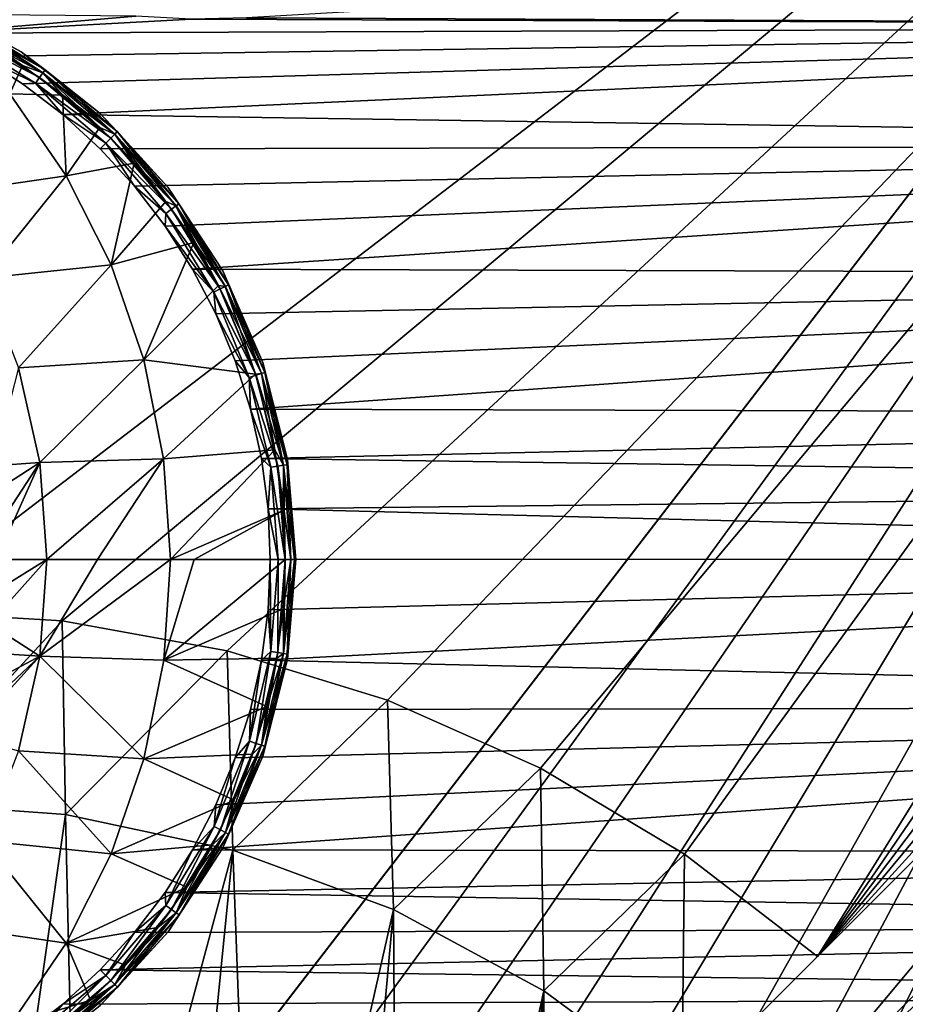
# Model space of a CAD drawing. Header units: metres. Extents: x -206 to 75, y -104 to 104.
# Tile 445 of 656: x -92.42 to -85.49, y 45.5 to 53.21. Entities that reach past the tile are written whole.
import ezdxf

# ---------------------------------------------------------------- set-up
doc = ezdxf.new("R2010")
doc.units = ezdxf.units.M
doc.layers.add('solid_01_1-CONSUMER_THERM_B_125288', color=7, linetype='CONTINUOUS')

msp = doc.modelspace()

# ---------------------------------------------------------------- linework, layer by layer
at = {"layer": 'solid_01_1-CONSUMER_THERM_B_125288'}
for points in [[(-93.358711, -67.339516), (-65.514557, 74.985474), (-65.493088, -75.014526)], [(-93.358711, -67.339516), (-93.257065, -66.795311), (-65.514557, 74.985474)], [(-93.276108, 66.204689), (-65.514557, 74.985474), (-93.257141, -66.241692)], [(-93.257065, -66.795311), (-93.257141, -66.241692), (-65.514557, 74.985474)], [(-76.404617, 63.580017, 75.400002), (-185.604614, 63.572178, 75.400002), (-92.716316, 42.429672, 75.400002)], [(-76.404617, 63.580017, 75.400002), (-92.716316, 42.429672, 75.400002), (-91.951859, 42.246143, 75.400002)], [(-76.404617, 63.580017, 75.400002), (-91.951859, 42.246143, 75.400002), (-91.225533, 41.945286, 75.400002)], [(-76.404617, 63.580017, 75.400002), (-91.225533, 41.945286, 75.400002), (-90.555206, 41.534512, 75.400002)], [(-76.404617, 63.580017, 75.400002), (-90.555206, 41.534512, 75.400002), (-89.95739, 41.02393, 75.400002)], [(-76.404617, 63.580017, 75.400002), (-89.95739, 41.02393, 75.400002), (-89.446808, 40.426117, 75.400002)], [(-76.404617, 63.580017, 75.400002), (-89.446808, 40.426117, 75.400002), (-89.036034, 39.755791, 75.400002)], [(-76.404617, 63.580017, 75.400002), (-89.036034, 39.755791, 75.400002), (-88.735176, 39.029461, 75.400002)], [(-76.404617, 63.580017, 75.400002), (-88.735176, 39.029461, 75.400002), (-88.551651, 38.265007, 75.400002)], [(-76.404617, 63.580017, 75.400002), (-88.551651, 38.265007, 75.400002), (-76.395485, -63.61998, 75.400002)], [(-93.403542, 48.578796, 72.400002), (-93.404472, 61.578796, 72.400002), (-76.404472, 61.580017, 72.400002)], [(-92.091606, 48.50037, 72.400002), (-93.403542, 48.578796, 72.400002), (-76.404472, 61.580017, 72.400002)], [(-90.798988, 48.26619, 72.400002), (-92.091606, 48.50037, 72.400002), (-76.404472, 61.580017, 72.400002)], [(-89.543076, 47.879429, 72.400002), (-90.798988, 48.26619, 72.400002), (-76.404472, 61.580017, 72.400002)], [(-88.342255, 47.345646, 72.400002), (-89.543076, 47.879429, 72.400002), (-76.404472, 61.580017, 72.400002)], [(-87.214027, 46.672729, 72.400002), (-88.342255, 47.345646, 72.400002), (-76.404472, 61.580017, 72.400002)], [(-87.214027, 46.672729, 72.400002), (-76.404472, 61.580017, 72.400002), (-86.173599, 45.86972, 72.400002)], [(-76.404472, 61.580017, 72.400002), (-75.457878, 61.515781, 72.400002), (-86.173599, 45.86972, 72.400002)], [(-75.457878, 61.515781, 72.400002), (-74.529282, 61.324318, 72.400002), (-86.173599, 45.86972, 72.400002)], [(-74.529282, 61.324318, 72.400002), (-73.634369, 61.008808, 72.400002), (-86.173599, 45.86972, 72.400002)], [(-73.634369, 61.008808, 72.400002), (-72.791016, 60.575554, 72.400002), (-86.173599, 45.86972, 72.400002)], [(-72.791016, 60.575554, 72.400002), (-72.013435, 60.031918, 72.400002), (-86.173599, 45.86972, 72.400002)], [(-86.173599, 45.86972, 69.900002), (-86.173599, 45.86972, 72.400002), (-72.013435, 60.031918, 72.400002)], [(-81.207893, 50.83614, 65.8731), (-86.173599, 45.86972, 69.900002), (-72.013435, 60.031918, 72.400002)], [(-86.650093, 44.33242, 63.5205), (-71.696129, 59.288536, 69.400002), (-71.172241, 58.751762, 69.400002)], [(-86.650093, 44.33242, 63.5205), (-81.207893, 50.83614, 65.8731), (-71.696129, 59.288536, 69.400002)], [(-86.650093, 44.33242, 63.5205), (-71.172241, 58.751762, 69.400002), (-80.197815, 49.724892, 65.853195)], [(-77.005356, 53.158821, 13.5), (-77.822411, 53.975891, 13.5), (-90.648132, 53.223892, 13.5)], [(-92.413422, 52.958176, 17.098219), (-93.103424, 53.331455, 17.098219), (-92.859474, 53.205032, 17.160311)], [(-93.103424, 53.331455, 13.7), (-93.103424, 53.331455, 17.098219), (-92.413422, 52.958176, 17.098219)], [(-92.413422, 52.958176, 13.7), (-93.103424, 53.331455, 13.7), (-92.413422, 52.958176, 17.098219)], [(-92.859428, 53.205116, 13.638197), (-93.103424, 53.331455, 13.7), (-92.413422, 52.958176, 13.7)], [(-93.455452, 53.257145, 13.5), (-93.088684, 53.105305, 13.5), (-91.51371, 53.238941, 13.5)], [(-93.088684, 53.105305, 13.5), (-91.081581, 53.215794, 13.5), (-91.51371, 53.238941, 13.5)], [(-93.088684, 53.105305, 13.5), (-77.005356, 53.158821, 13.5), (-91.081581, 53.215794, 13.5)], [(-93.088684, 53.105305, 13.5), (-92.736549, 52.922073, 13.5), (-77.005356, 53.158821, 13.5)], [(-92.892448, 53.140285, 13.538123), (-92.872337, 53.179771, 13.582392), (-92.241875, 52.793545, 13.582392)], [(-92.242111, 52.793228, 17.216368), (-92.859474, 53.205032, 17.160311), (-92.87252, 53.17942, 17.216368)], [(-92.87252, 53.17942, 17.216368), (-92.732674, 53.054058, 17.260666), (-92.401886, 52.850506, 17.260666)], [(-92.242111, 52.793228, 17.216368), (-92.87252, 53.17942, 17.216368), (-92.401886, 52.850506, 17.260666)], [(-92.872337, 53.179771, 13.582392), (-92.859428, 53.205116, 13.638197), (-92.225159, 52.816559, 13.638197)], [(-92.241875, 52.793545, 13.582392), (-92.872337, 53.179771, 13.582392), (-92.225159, 52.816559, 13.638197)], [(-92.413422, 52.958176, 17.098219), (-92.859474, 53.205032, 17.160311), (-92.225212, 52.816486, 17.160311)], [(-92.242111, 52.793228, 17.216368), (-92.225212, 52.816486, 17.160311), (-92.859474, 53.205032, 17.160311)], [(-92.225159, 52.816559, 13.638197), (-92.859428, 53.205116, 13.638197), (-92.413422, 52.958176, 13.7)], [(-92.736549, 52.922073, 13.5), (-92.401718, 52.708843, 13.5), (-77.005356, 53.158821, 13.5)], [(-92.401718, 52.708843, 13.5), (-92.086746, 52.467243, 13.5), (-77.005356, 53.158821, 13.5)], [(-92.086746, 52.467243, 13.5), (-76.318909, 52.22942, 13.5), (-77.005356, 53.158821, 13.5)], [(-77.005356, 53.158821, 13.5), (-90.648132, 53.223892, 13.5), (-91.081581, 53.215794, 13.5)], [(-92.267914, 52.757694, 13.538123), (-92.917793, 53.090538, 13.50973), (-92.892448, 53.140285, 13.538123)], [(-92.917793, 53.090538, 13.50973), (-92.300728, 52.712521, 13.50973), (-92.736549, 52.922073, 13.5)], [(-92.267914, 52.757694, 13.538123), (-92.300728, 52.712521, 13.50973), (-92.917793, 53.090538, 13.50973)], [(-92.267914, 52.757694, 13.538123), (-92.892448, 53.140285, 13.538123), (-92.241875, 52.793545, 13.582392)], [(-92.500786, 52.630356, 17.424911), (-92.401886, 52.850506, 17.260666), (-92.732674, 53.054058, 17.260666)], [(-91.794266, 52.476414, 17.098219), (-92.413422, 52.958176, 17.098219), (-92.225212, 52.816486, 17.160311)], [(-92.413422, 52.958176, 13.7), (-92.413422, 52.958176, 17.098219), (-91.794266, 52.476414, 17.098219)], [(-91.794266, 52.476414, 13.7), (-92.413422, 52.958176, 13.7), (-91.794266, 52.476414, 17.098219)], [(-92.225159, 52.816559, 13.638197), (-92.413422, 52.958176, 13.7), (-91.794266, 52.476414, 13.7)], [(-92.300728, 52.712521, 13.50973), (-92.401718, 52.708843, 13.5), (-92.736549, 52.922073, 13.5)], [(-92.500786, 52.630356, 17.424911), (-92.089165, 52.620152, 17.260666), (-92.401886, 52.850506, 17.260666)], [(-92.242111, 52.793228, 17.216368), (-92.401886, 52.850506, 17.260666), (-92.089165, 52.620152, 17.260666)], [(-92.267914, 52.757694, 13.538123), (-92.241875, 52.793545, 13.582392), (-91.679588, 52.31345, 13.582392)], [(-91.679871, 52.313171, 17.216368), (-92.225212, 52.816486, 17.160311), (-92.242111, 52.793228, 17.216368)], [(-92.242111, 52.793228, 17.216368), (-92.089165, 52.620152, 17.260666), (-91.796677, 52.364586, 17.260666)], [(-91.679871, 52.313171, 17.216368), (-92.242111, 52.793228, 17.216368), (-91.796677, 52.364586, 17.260666)], [(-92.241875, 52.793545, 13.582392), (-92.225159, 52.816559, 13.638197), (-91.659485, 52.333565, 13.638197)], [(-91.679588, 52.31345, 13.582392), (-92.241875, 52.793545, 13.582392), (-91.659485, 52.333565, 13.638197)], [(-91.794266, 52.476414, 17.098219), (-92.225212, 52.816486, 17.160311), (-91.659546, 52.3335, 17.160311)], [(-91.679871, 52.313171, 17.216368), (-91.659546, 52.3335, 17.160311), (-92.225212, 52.816486, 17.160311)], [(-91.659485, 52.333565, 13.638197), (-92.225159, 52.816559, 13.638197), (-91.794266, 52.476414, 13.7)], [(-92.300728, 52.712521, 13.50973), (-92.086746, 52.467243, 13.5), (-92.401718, 52.708843, 13.5)], [(-91.710922, 52.282112, 13.538123), (-92.300728, 52.712521, 13.50973), (-92.267914, 52.757694, 13.538123)], [(-92.300728, 52.712521, 13.50973), (-91.750397, 52.242626, 13.50973), (-92.086746, 52.467243, 13.5)], [(-91.710922, 52.282112, 13.538123), (-91.750397, 52.242626, 13.50973), (-92.300728, 52.712521, 13.50973)], [(-91.710922, 52.282112, 13.538123), (-92.267914, 52.757694, 13.538123), (-91.679588, 52.31345, 13.582392)], [(-93.083023, 51.838585, 17.982162), (-92.060104, 51.988342, 17.563581), (-92.500786, 52.630356, 17.424911)], [(-92.500786, 52.630356, 17.424911), (-92.060104, 51.988342, 17.563581), (-92.089165, 52.620152, 17.260666)], [(-92.060104, 51.988342, 17.563581), (-91.796677, 52.364586, 17.260666), (-92.089165, 52.620152, 17.260666)], [(-92.086746, 52.467243, 13.5), (-91.794029, 52.199108, 13.5), (-76.318909, 52.22942, 13.5)], [(-91.750397, 52.242626, 13.50973), (-91.794029, 52.199108, 13.5), (-92.086746, 52.467243, 13.5)], [(-91.262856, 51.899315, 17.098219), (-91.794266, 52.476414, 17.098219), (-91.659546, 52.3335, 17.160311)], [(-91.794266, 52.476414, 13.7), (-91.794266, 52.476414, 17.098219), (-91.262856, 51.899315, 17.098219)], [(-91.262856, 51.899315, 13.7), (-91.794266, 52.476414, 13.7), (-91.262856, 51.899315, 17.098219)], [(-91.659485, 52.333565, 13.638197), (-91.794266, 52.476414, 13.7), (-91.262856, 51.899315, 13.7)], [(-92.060104, 51.988342, 17.563581), (-91.526459, 52.085587, 17.260666), (-91.796677, 52.364586, 17.260666)], [(-91.679871, 52.313171, 17.216368), (-91.796677, 52.364586, 17.260666), (-91.526459, 52.085587, 17.260666)], [(-91.710922, 52.282112, 13.538123), (-91.679588, 52.31345, 13.582392), (-91.199333, 51.751305, 13.582392)], [(-91.199654, 51.751072, 17.216368), (-91.659546, 52.3335, 17.160311), (-91.679871, 52.313171, 17.216368)], [(-91.679871, 52.313171, 17.216368), (-91.526459, 52.085587, 17.260666), (-91.280365, 51.785061, 17.260666)], [(-91.199654, 51.751072, 17.216368), (-91.679871, 52.313171, 17.216368), (-91.280365, 51.785061, 17.260666)], [(-91.679588, 52.31345, 13.582392), (-91.659485, 52.333565, 13.638197), (-91.176323, 51.768024, 13.638197)], [(-91.199333, 51.751305, 13.582392), (-91.679588, 52.31345, 13.582392), (-91.176323, 51.768024, 13.638197)], [(-91.262856, 51.899315, 17.098219), (-91.659546, 52.3335, 17.160311), (-91.176399, 51.767971, 17.160311)], [(-91.199654, 51.751072, 17.216368), (-91.176399, 51.767971, 17.160311), (-91.659546, 52.3335, 17.160311)], [(-91.176323, 51.768024, 13.638197), (-91.659485, 52.333565, 13.638197), (-91.262856, 51.899315, 13.7)], [(-91.750397, 52.242626, 13.50973), (-91.525795, 51.906479, 13.5), (-91.794029, 52.199108, 13.5)], [(-91.794029, 52.199108, 13.5), (-91.525795, 51.906479, 13.5), (-76.318909, 52.22942, 13.5)], [(-91.235176, 51.725254, 13.538123), (-91.750397, 52.242626, 13.50973), (-91.710922, 52.282112, 13.538123)], [(-91.750397, 52.242626, 13.50973), (-91.280342, 51.692429, 13.50973), (-91.525795, 51.906479, 13.5)], [(-91.235176, 51.725254, 13.538123), (-91.280342, 51.692429, 13.50973), (-91.750397, 52.242626, 13.50973)], [(-91.235176, 51.725254, 13.538123), (-91.710922, 52.282112, 13.538123), (-91.199333, 51.751305, 13.582392)], [(-91.525795, 51.906479, 13.5), (-91.284096, 51.591583, 13.5), (-76.318909, 52.22942, 13.5)], [(-91.284096, 51.591583, 13.5), (-91.070755, 51.256824, 13.5), (-76.318909, 52.22942, 13.5)], [(-91.070755, 51.256824, 13.5), (-75.77832, 51.208424, 13.5), (-76.318909, 52.22942, 13.5)], [(-92.060104, 51.988342, 17.563581), (-91.708244, 51.288666, 17.674295), (-91.526459, 52.085587, 17.260666)], [(-91.708244, 51.288666, 17.674295), (-91.280365, 51.785061, 17.260666), (-91.526459, 52.085587, 17.260666)], [(-93.083023, 51.838585, 17.982162), (-92.708313, 51.186443, 18.100071), (-92.060104, 51.988342, 17.563581)], [(-92.708313, 51.186443, 18.100071), (-91.708244, 51.288666, 17.674295), (-92.060104, 51.988342, 17.563581)], [(-91.280342, 51.692429, 13.50973), (-91.284096, 51.591583, 13.5), (-91.525795, 51.906479, 13.5)], [(-90.833672, 51.242622, 17.098219), (-91.262856, 51.899315, 17.098219), (-91.176399, 51.767971, 17.160311)], [(-91.262856, 51.899315, 13.7), (-91.262856, 51.899315, 17.098219), (-90.833672, 51.242622, 17.098219)], [(-90.833672, 51.242622, 13.7), (-91.262856, 51.899315, 13.7), (-90.833672, 51.242622, 17.098219)], [(-91.176323, 51.768024, 13.638197), (-91.262856, 51.899315, 13.7), (-90.833672, 51.242622, 13.7)], [(-91.708244, 51.288666, 17.674295), (-91.060173, 51.465206, 17.260666), (-91.280365, 51.785061, 17.260666)], [(-91.199654, 51.751072, 17.216368), (-91.280365, 51.785061, 17.260666), (-91.060173, 51.465206, 17.260666)], [(-90.813278, 51.12077, 17.216368), (-91.176399, 51.767971, 17.160311), (-91.199654, 51.751072, 17.216368)], [(-91.199333, 51.751305, 13.582392), (-91.176323, 51.768024, 13.638197), (-90.787582, 51.133865, 13.638197)], [(-90.833672, 51.242622, 17.098219), (-91.176399, 51.767971, 17.160311), (-90.787666, 51.133823, 17.160311)], [(-90.813278, 51.12077, 17.216368), (-90.787666, 51.133823, 17.160311), (-91.176399, 51.767971, 17.160311)], [(-90.787582, 51.133865, 13.638197), (-91.176323, 51.768024, 13.638197), (-90.833672, 51.242622, 13.7)], [(-91.280342, 51.692429, 13.50973), (-90.902153, 51.075474, 13.50973), (-91.284096, 51.591583, 13.5)], [(-90.852409, 51.100826, 13.538123), (-91.280342, 51.692429, 13.50973), (-91.235176, 51.725254, 13.538123)], [(-90.852409, 51.100826, 13.538123), (-90.902153, 51.075474, 13.50973), (-91.280342, 51.692429, 13.50973)], [(-91.235176, 51.725254, 13.538123), (-91.199333, 51.751305, 13.582392), (-90.812927, 51.120949, 13.582392)], [(-90.852409, 51.100826, 13.538123), (-91.235176, 51.725254, 13.538123), (-90.812927, 51.120949, 13.582392)], [(-91.199654, 51.751072, 17.216368), (-91.060173, 51.465206, 17.260666), (-90.867134, 51.127754, 17.260666)], [(-90.813278, 51.12077, 17.216368), (-91.199654, 51.751072, 17.216368), (-90.867134, 51.127754, 17.260666)], [(-90.812927, 51.120949, 13.582392), (-91.199333, 51.751305, 13.582392), (-90.787582, 51.133865, 13.638197)], [(-90.902153, 51.075474, 13.50973), (-91.070755, 51.256824, 13.5), (-91.284096, 51.591583, 13.5)], [(-91.708244, 51.288666, 17.674295), (-91.45195, 50.544743, 17.754929), (-91.060173, 51.465206, 17.260666)], [(-91.45195, 50.544743, 17.754929), (-90.867134, 51.127754, 17.260666), (-91.060173, 51.465206, 17.260666)], [(-92.708313, 51.186443, 18.100071), (-92.434036, 50.481518, 18.186367), (-91.708244, 51.288666, 17.674295)], [(-92.434036, 50.481518, 18.186367), (-91.45195, 50.544743, 17.754929), (-91.708244, 51.288666, 17.674295)], [(-91.070755, 51.256824, 13.5), (-90.887413, 50.904743, 13.5), (-75.77832, 51.208424, 13.5)], [(-90.902153, 51.075474, 13.50973), (-90.887413, 50.904743, 13.5), (-91.070755, 51.256824, 13.5)], [(-90.518433, 50.524242, 17.098219), (-90.833672, 51.242622, 17.098219), (-90.787666, 51.133823, 17.160311)], [(-90.833672, 51.242622, 13.7), (-90.833672, 51.242622, 17.098219), (-90.518433, 50.524242, 17.098219)], [(-90.518433, 50.524242, 13.7), (-90.833672, 51.242622, 13.7), (-90.518433, 50.524242, 17.098219)], [(-90.787582, 51.133865, 13.638197), (-90.833672, 51.242622, 13.7), (-90.518433, 50.524242, 13.7)], [(-90.887413, 50.904743, 13.5), (-90.735451, 50.538029, 13.5), (-75.77832, 51.208424, 13.5)], [(-90.735451, 50.538029, 13.5), (-90.616035, 50.15947, 13.5), (-75.77832, 51.208424, 13.5)], [(-90.616035, 50.15947, 13.5), (-75.395416, 50.118057, 13.5), (-75.77832, 51.208424, 13.5)], [(-91.45195, 50.544743, 17.754929), (-90.576027, 50.433907, 17.260666), (-90.867134, 51.127754, 17.260666)], [(-90.572029, 50.42421, 13.538123), (-90.902153, 51.075474, 13.50973), (-90.852409, 51.100826, 13.538123)], [(-90.902153, 51.075474, 13.50973), (-90.625122, 50.406948, 13.50973), (-90.887413, 50.904743, 13.5)], [(-90.572029, 50.42421, 13.538123), (-90.625122, 50.406948, 13.50973), (-90.902153, 51.075474, 13.50973)], [(-90.813278, 51.12077, 17.216368), (-90.867134, 51.127754, 17.260666), (-90.576027, 50.433907, 17.260666)], [(-90.852409, 51.100826, 13.538123), (-90.812927, 51.120949, 13.582392), (-90.529892, 50.437908, 13.582392)], [(-90.572029, 50.42421, 13.538123), (-90.852409, 51.100826, 13.538123), (-90.529892, 50.437908, 13.582392)], [(-90.530266, 50.437786, 17.216368), (-90.787666, 51.133823, 17.160311), (-90.813278, 51.12077, 17.216368)], [(-90.530266, 50.437786, 17.216368), (-90.813278, 51.12077, 17.216368), (-90.576027, 50.433907, 17.260666)], [(-90.812927, 51.120949, 13.582392), (-90.787582, 51.133865, 13.638197), (-90.502838, 50.446701, 13.638197)], [(-90.529892, 50.437908, 13.582392), (-90.812927, 51.120949, 13.582392), (-90.502838, 50.446701, 13.638197)], [(-90.518433, 50.524242, 17.098219), (-90.787666, 51.133823, 17.160311), (-90.50293, 50.446674, 17.160311)], [(-90.530266, 50.437786, 17.216368), (-90.50293, 50.446674, 17.160311), (-90.787666, 51.133823, 17.160311)], [(-90.502838, 50.446701, 13.638197), (-90.787582, 51.133865, 13.638197), (-90.518433, 50.524242, 13.7)], [(-90.625122, 50.406948, 13.50973), (-90.735451, 50.538029, 13.5), (-90.887413, 50.904743, 13.5)], [(-87.201317, 44.841858, 63.5205), (-86.173599, 45.86972, 69.900002), (-81.207893, 50.83614, 65.8731)], [(-86.650093, 44.33242, 63.5205), (-87.201317, 44.841858, 63.5205), (-81.207893, 50.83614, 65.8731)], [(-92.434036, 50.481518, 18.186367), (-92.266754, 49.740677, 18.238983), (-91.45195, 50.544743, 17.754929)], [(-92.266754, 49.740677, 18.238983), (-91.296135, 49.77084, 17.803934), (-91.45195, 50.544743, 17.754929)], [(-91.45195, 50.544743, 17.754929), (-91.296135, 49.77084, 17.803934), (-90.576027, 50.433907, 17.260666)], [(-90.625122, 50.406948, 13.50973), (-90.616035, 50.15947, 13.5), (-90.735451, 50.538029, 13.5)], [(-92.632759, 49.715462, 18.365808), (-92.266754, 49.740677, 18.238983), (-92.434036, 50.481518, 18.186367)], [(-90.325737, 49.763775, 17.098219), (-90.518433, 50.524242, 17.098219), (-90.50293, 50.446674, 17.160311)], [(-90.518433, 50.524242, 13.7), (-90.518433, 50.524242, 17.098219), (-90.325737, 49.763775, 17.098219)], [(-90.325737, 49.763775, 13.7), (-90.518433, 50.524242, 13.7), (-90.325737, 49.763775, 17.098219)], [(-90.502838, 50.446701, 13.638197), (-90.518433, 50.524242, 13.7), (-90.325737, 49.763775, 13.7)], [(-91.296135, 49.77084, 17.803934), (-90.423943, 49.840416, 17.260666), (-90.576027, 50.433907, 17.260666)], [(-90.400948, 49.712063, 13.538123), (-90.625122, 50.406948, 13.50973), (-90.572029, 50.42421, 13.538123)], [(-90.625122, 50.406948, 13.50973), (-90.456093, 49.70332, 13.50973), (-90.616035, 50.15947, 13.5)], [(-90.400948, 49.712063, 13.538123), (-90.456093, 49.70332, 13.50973), (-90.625122, 50.406948, 13.50973)], [(-90.530266, 50.437786, 17.216368), (-90.576027, 50.433907, 17.260666), (-90.423943, 49.840416, 17.260666)], [(-90.572029, 50.42421, 13.538123), (-90.529892, 50.437908, 13.582392), (-90.357185, 49.718998, 13.582392)], [(-90.400948, 49.712063, 13.538123), (-90.572029, 50.42421, 13.538123), (-90.357185, 49.718998, 13.582392)], [(-90.357574, 49.718937, 17.216368), (-90.50293, 50.446674, 17.160311), (-90.530266, 50.437786, 17.216368)], [(-90.357574, 49.718937, 17.216368), (-90.530266, 50.437786, 17.216368), (-90.423943, 49.840416, 17.260666)], [(-90.529892, 50.437908, 13.582392), (-90.502838, 50.446701, 13.638197), (-90.329094, 49.723454, 13.638197)], [(-90.357185, 49.718998, 13.582392), (-90.529892, 50.437908, 13.582392), (-90.329094, 49.723454, 13.638197)], [(-90.325737, 49.763775, 17.098219), (-90.50293, 50.446674, 17.160311), (-90.329185, 49.723438, 17.160311)], [(-90.357574, 49.718937, 17.216368), (-90.329185, 49.723438, 17.160311), (-90.50293, 50.446674, 17.160311)], [(-90.329094, 49.723454, 13.638197), (-90.502838, 50.446701, 13.638197), (-90.325737, 49.763775, 13.7)], [(-90.616035, 50.15947, 13.5), (-90.530067, 49.771935, 13.5), (-75.395416, 50.118057, 13.5)], [(-90.456093, 49.70332, 13.50973), (-90.530067, 49.771935, 13.5), (-90.616035, 50.15947, 13.5)], [(-90.530067, 49.771935, 13.5), (-75.265953, 49.554382, 13.5), (-75.395416, 50.118057, 13.5)], [(-91.296135, 49.77084, 17.803934), (-91.243782, 48.981789, 17.820374), (-90.423943, 49.840416, 17.260666)], [(-91.243782, 48.981789, 17.820374), (-90.360001, 49.365288, 17.260666), (-90.423943, 49.840416, 17.260666)], [(-90.357574, 49.718937, 17.216368), (-90.423943, 49.840416, 17.260666), (-90.360001, 49.365288, 17.260666)], [(-92.266754, 49.740677, 18.238983), (-92.210472, 48.981651, 18.256664), (-91.296135, 49.77084, 17.803934)], [(-92.210472, 48.981651, 18.256664), (-91.815407, 48.981709, 18.096916), (-91.296135, 49.77084, 17.803934)], [(-91.815407, 48.981709, 18.096916), (-91.243782, 48.981789, 17.820374), (-91.296135, 49.77084, 17.803934)], [(-90.530067, 49.771935, 13.5), (-90.478203, 49.378414, 13.5), (-75.265953, 49.554382, 13.5)], [(-90.456093, 49.70332, 13.50973), (-90.478203, 49.378414, 13.5), (-90.530067, 49.771935, 13.5)], [(-90.325737, 49.763775, 17.098219), (-90.329185, 49.723438, 17.160311), (-90.270721, 48.98193, 17.160311)], [(-90.329094, 49.723454, 13.638197), (-90.325737, 49.763775, 13.7), (-90.260834, 48.98193, 13.7)], [(-90.325737, 49.763775, 13.7), (-90.260834, 48.98193, 17.098219), (-90.260834, 48.98193, 13.7)], [(-90.325737, 49.763775, 17.098219), (-90.270721, 48.98193, 17.160311), (-90.260834, 48.98193, 17.098219)], [(-90.325737, 49.763775, 13.7), (-90.325737, 49.763775, 17.098219), (-90.260834, 48.98193, 17.098219)], [(-92.662453, 49.485008, 18.393747), (-92.619392, 49.204178, 18.393747), (-92.266754, 49.740677, 18.238983)], [(-92.632759, 49.715462, 18.365808), (-92.662453, 49.485008, 18.393747), (-92.266754, 49.740677, 18.238983)], [(-92.619392, 49.204178, 18.393747), (-92.609047, 48.981594, 18.393753), (-92.266754, 49.740677, 18.238983)], [(-92.609047, 48.981594, 18.393753), (-92.210472, 48.981651, 18.256664), (-92.266754, 49.740677, 18.238983)], [(-90.456093, 49.70332, 13.50973), (-90.399216, 48.981911, 13.50973), (-90.478203, 49.378414, 13.5)], [(-90.400948, 49.712063, 13.538123), (-90.343384, 48.981918, 13.538123), (-90.456093, 49.70332, 13.50973)], [(-90.343384, 48.981918, 13.538123), (-90.399216, 48.981911, 13.50973), (-90.456093, 49.70332, 13.50973)], [(-90.400948, 49.712063, 13.538123), (-90.357185, 49.718998, 13.582392), (-90.299072, 48.981926, 13.582392)], [(-90.400948, 49.712063, 13.538123), (-90.299072, 48.981926, 13.582392), (-90.343384, 48.981918, 13.538123)], [(-90.357574, 49.718937, 17.216368), (-90.360001, 49.365288, 17.260666), (-90.34417, 48.981918, 17.260666)], [(-90.357574, 49.718937, 17.216368), (-90.299461, 48.981926, 17.216368), (-90.329185, 49.723438, 17.160311)], [(-90.357574, 49.718937, 17.216368), (-90.34417, 48.981918, 17.260666), (-90.299461, 48.981926, 17.216368)], [(-90.357185, 49.718998, 13.582392), (-90.329094, 49.723454, 13.638197), (-90.270622, 48.98193, 13.638197)], [(-90.357185, 49.718998, 13.582392), (-90.270622, 48.98193, 13.638197), (-90.299072, 48.981926, 13.582392)], [(-90.329185, 49.723438, 17.160311), (-90.299461, 48.981926, 17.216368), (-90.270721, 48.98193, 17.160311)], [(-90.270622, 48.98193, 13.638197), (-90.329094, 49.723454, 13.638197), (-90.260834, 48.98193, 13.7)], [(-86.650093, 44.33242, 63.5205), (-80.197815, 49.724892, 65.853195), (-86.140579, 43.781273, 63.5205)], [(-86.140579, 43.781273, 63.5205), (-80.197815, 49.724892, 65.853195), (-85.112862, 44.809135, 69.900002)], [(-90.478203, 49.378414, 13.5), (-75.178909, 48.982822, 13.5), (-75.265953, 49.554382, 13.5)], [(-90.478203, 49.378414, 13.5), (-90.460838, 48.981903, 13.5), (-75.178909, 48.982822, 13.5)], [(-90.399216, 48.981911, 13.50973), (-90.460838, 48.981903, 13.5), (-90.478203, 49.378414, 13.5)], [(-91.243782, 48.981789, 17.820374), (-91.057617, 48.981815, 17.717804), (-90.360001, 49.365288, 17.260666)], [(-91.057617, 48.981815, 17.717804), (-90.34417, 48.981918, 17.260666), (-90.360001, 49.365288, 17.260666)], [(-92.662308, 48.478165, 18.393747), (-92.210472, 48.981651, 18.256664), (-92.622368, 48.728474, 18.393747)], [(-92.266525, 48.222622, 18.238981), (-92.210472, 48.981651, 18.256664), (-92.662308, 48.478165, 18.393747)], [(-92.622368, 48.728474, 18.393747), (-92.210472, 48.981651, 18.256664), (-92.609047, 48.981594, 18.393753)], [(-92.266525, 48.222622, 18.238981), (-91.243782, 48.981789, 17.820374), (-91.815407, 48.981709, 18.096916)], [(-91.295883, 48.192886, 17.80394), (-91.243782, 48.981789, 17.820374), (-92.266525, 48.222622, 18.238981)], [(-92.266525, 48.222622, 18.238981), (-91.815407, 48.981709, 18.096916), (-92.210472, 48.981651, 18.256664)], [(-91.295883, 48.192886, 17.80394), (-90.360283, 48.593784, 17.260666), (-90.34417, 48.981918, 17.260666)], [(-91.295883, 48.192886, 17.80394), (-90.34417, 48.981918, 17.260666), (-91.057617, 48.981815, 17.717804)], [(-91.295883, 48.192886, 17.80394), (-91.057617, 48.981815, 17.717804), (-91.243782, 48.981789, 17.820374)], [(-90.529762, 48.192265, 13.5), (-75.133568, 47.829342, 13.5), (-75.178909, 48.982822, 13.5)], [(-90.47805, 48.585869, 13.5), (-90.529762, 48.192265, 13.5), (-75.178909, 48.982822, 13.5)], [(-90.47805, 48.585869, 13.5), (-75.178909, 48.982822, 13.5), (-90.460838, 48.981903, 13.5)], [(-90.455887, 48.260487, 13.50973), (-90.47805, 48.585869, 13.5), (-90.460838, 48.981903, 13.5)], [(-90.455887, 48.260487, 13.50973), (-90.460838, 48.981903, 13.5), (-90.399216, 48.981911, 13.50973)], [(-90.400742, 48.251759, 13.538123), (-90.455887, 48.260487, 13.50973), (-90.399216, 48.981911, 13.50973)], [(-90.400742, 48.251759, 13.538123), (-90.399216, 48.981911, 13.50973), (-90.343384, 48.981918, 13.538123)], [(-90.400742, 48.251759, 13.538123), (-90.343384, 48.981918, 13.538123), (-90.356972, 48.244835, 13.582392)], [(-90.299461, 48.981926, 17.216368), (-90.34417, 48.981918, 17.260666), (-90.360283, 48.593784, 17.260666)], [(-90.357361, 48.244896, 17.216368), (-90.299461, 48.981926, 17.216368), (-90.360283, 48.593784, 17.260666)], [(-90.357361, 48.244896, 17.216368), (-90.328972, 48.240402, 17.160311), (-90.270721, 48.98193, 17.160311)], [(-90.357361, 48.244896, 17.216368), (-90.270721, 48.98193, 17.160311), (-90.299461, 48.981926, 17.216368)], [(-90.356972, 48.244835, 13.582392), (-90.343384, 48.981918, 13.538123), (-90.299072, 48.981926, 13.582392)], [(-90.356972, 48.244835, 13.582392), (-90.299072, 48.981926, 13.582392), (-90.32888, 48.240387, 13.638197)], [(-90.328972, 48.240402, 17.160311), (-90.325508, 48.2001, 17.098219), (-90.260834, 48.98193, 17.098219)], [(-90.270721, 48.98193, 17.160311), (-90.328972, 48.240402, 17.160311), (-90.260834, 48.98193, 17.098219)], [(-90.32888, 48.240387, 13.638197), (-90.270622, 48.98193, 13.638197), (-90.325508, 48.2001, 13.7)], [(-90.32888, 48.240387, 13.638197), (-90.299072, 48.981926, 13.582392), (-90.270622, 48.98193, 13.638197)], [(-90.260834, 48.98193, 13.7), (-90.260834, 48.98193, 17.098219), (-90.325508, 48.2001, 17.098219)], [(-90.325508, 48.2001, 13.7), (-90.260834, 48.98193, 13.7), (-90.325508, 48.2001, 17.098219)], [(-90.270622, 48.98193, 13.638197), (-90.260834, 48.98193, 13.7), (-90.325508, 48.2001, 13.7)], [(-93.403542, 48.578796, 69.900002), (-93.403542, 48.578796, 72.400002), (-92.091606, 48.50037, 72.400002)], [(-93.403542, 48.578796, 69.900002), (-92.091606, 48.50037, 72.400002), (-92.091606, 48.50037, 69.900002)], [(-93.403435, 47.078796, 69.900002), (-93.403542, 48.578796, 69.900002), (-92.091606, 48.50037, 69.900002)], [(-91.295883, 48.192886, 17.80394), (-90.408638, 48.208248, 17.260666), (-90.360283, 48.593784, 17.260666)], [(-90.455887, 48.260487, 13.50973), (-90.529762, 48.192265, 13.5), (-90.47805, 48.585869, 13.5)], [(-90.357361, 48.244896, 17.216368), (-90.360283, 48.593784, 17.260666), (-90.408638, 48.208248, 17.260666)], [(-92.065659, 46.984234, 69.900002), (-93.403435, 47.078796, 69.900002), (-92.091606, 48.50037, 69.900002)], [(-92.266525, 48.222622, 18.238981), (-92.662308, 48.478165, 18.393747), (-92.632553, 48.247818, 18.365818)], [(-92.091606, 48.50037, 69.900002), (-92.091606, 48.50037, 72.400002), (-90.798988, 48.26619, 72.400002)], [(-92.091606, 48.50037, 69.900002), (-90.798988, 48.26619, 72.400002), (-90.798988, 48.26619, 69.900002)], [(-92.065659, 46.984234, 69.900002), (-92.091606, 48.50037, 69.900002), (-90.798988, 48.26619, 69.900002)], [(-92.266525, 48.222622, 18.238981), (-92.723045, 47.795273, 18.336405), (-92.838547, 47.594818, 18.336372)], [(-92.433594, 47.481743, 18.186367), (-92.266525, 48.222622, 18.238981), (-92.838547, 47.594818, 18.336372)], [(-92.266525, 48.222622, 18.238981), (-92.653252, 48.016041, 18.34635), (-92.723045, 47.795273, 18.336405)], [(-92.266525, 48.222622, 18.238981), (-92.632553, 48.247818, 18.365818), (-92.653252, 48.016041, 18.34635)], [(-91.451416, 47.419086, 17.754953), (-92.266525, 48.222622, 18.238981), (-92.433594, 47.481743, 18.186367)], [(-91.295883, 48.192886, 17.80394), (-92.266525, 48.222622, 18.238981), (-91.451416, 47.419086, 17.754953)], [(-90.75473, 46.702274, 69.900002), (-92.065659, 46.984234, 69.900002), (-90.798988, 48.26619, 69.900002)], [(-90.798988, 48.26619, 69.900002), (-90.798988, 48.26619, 72.400002), (-89.543076, 47.879429, 72.400002)], [(-90.798988, 48.26619, 69.900002), (-89.543076, 47.879429, 72.400002), (-89.543076, 47.879429, 69.900002)], [(-90.75473, 46.702274, 69.900002), (-90.798988, 48.26619, 69.900002), (-89.543076, 47.879429, 69.900002)], [(-90.455887, 48.260487, 13.50973), (-90.624718, 47.556808, 13.50973), (-90.529762, 48.192265, 13.5)], [(-90.571617, 47.539562, 13.538123), (-90.624718, 47.556808, 13.50973), (-90.455887, 48.260487, 13.50973)], [(-90.571617, 47.539562, 13.538123), (-90.455887, 48.260487, 13.50973), (-90.400742, 48.251759, 13.538123)], [(-90.571617, 47.539562, 13.538123), (-90.400742, 48.251759, 13.538123), (-90.529472, 47.525875, 13.582392)], [(-90.529846, 47.525997, 17.216368), (-90.328972, 48.240402, 17.160311), (-90.357361, 48.244896, 17.216368)], [(-90.529846, 47.525997, 17.216368), (-90.357361, 48.244896, 17.216368), (-90.488892, 47.828079, 17.260666)], [(-90.529846, 47.525997, 17.216368), (-90.50251, 47.51712, 17.160311), (-90.328972, 48.240402, 17.160311)], [(-90.400742, 48.251759, 13.538123), (-90.356972, 48.244835, 13.582392), (-90.529472, 47.525875, 13.582392)], [(-90.529472, 47.525875, 13.582392), (-90.356972, 48.244835, 13.582392), (-90.502419, 47.51709, 13.638197)], [(-90.328972, 48.240402, 17.160311), (-90.50251, 47.51712, 17.160311), (-90.325508, 48.2001, 17.098219)], [(-90.356972, 48.244835, 13.582392), (-90.32888, 48.240387, 13.638197), (-90.502419, 47.51709, 13.638197)], [(-90.502419, 47.51709, 13.638197), (-90.32888, 48.240387, 13.638197), (-90.325508, 48.2001, 13.7)], [(-90.357361, 48.244896, 17.216368), (-90.408638, 48.208248, 17.260666), (-90.488892, 47.828079, 17.260666)], [(-91.295883, 48.192886, 17.80394), (-91.451416, 47.419086, 17.754953), (-90.488892, 47.828079, 17.260666)], [(-91.295883, 48.192886, 17.80394), (-90.488892, 47.828079, 17.260666), (-90.408638, 48.208248, 17.260666)], [(-90.624718, 47.556808, 13.50973), (-90.615578, 47.804737, 13.5), (-90.529762, 48.192265, 13.5)], [(-90.529762, 48.192265, 13.5), (-90.615578, 47.804737, 13.5), (-75.133568, 47.829342, 13.5)], [(-90.325508, 48.2001, 13.7), (-90.325508, 48.2001, 17.098219), (-90.517982, 47.439575, 17.098219)], [(-90.50251, 47.51712, 17.160311), (-90.517982, 47.439575, 17.098219), (-90.325508, 48.2001, 17.098219)], [(-90.517982, 47.439575, 13.7), (-90.325508, 48.2001, 13.7), (-90.517982, 47.439575, 17.098219)], [(-90.502419, 47.51709, 13.638197), (-90.325508, 48.2001, 13.7), (-90.517982, 47.439575, 13.7)], [(-89.496582, 46.238571, 69.900002), (-90.75473, 46.702274, 69.900002), (-89.543076, 47.879429, 69.900002)], [(-89.543076, 47.879429, 69.900002), (-89.543076, 47.879429, 72.400002), (-88.342255, 47.345646, 72.400002)], [(-89.543076, 47.879429, 69.900002), (-88.342255, 47.345646, 72.400002), (-88.342255, 47.345646, 69.900002)], [(-89.496582, 46.238571, 69.900002), (-89.543076, 47.879429, 69.900002), (-88.342255, 47.345646, 69.900002)], [(-91.451416, 47.419086, 17.754953), (-90.600494, 47.455902, 17.260666), (-90.488892, 47.828079, 17.260666)], [(-91.069878, 46.707199, 13.5), (-75.260239, 46.681023, 13.5), (-75.133568, 47.829342, 13.5)], [(-90.886665, 47.059349, 13.5), (-91.069878, 46.707199, 13.5), (-75.133568, 47.829342, 13.5)], [(-90.734848, 47.426121, 13.5), (-90.886665, 47.059349, 13.5), (-75.133568, 47.829342, 13.5)], [(-90.615578, 47.804737, 13.5), (-90.734848, 47.426121, 13.5), (-75.133568, 47.829342, 13.5)], [(-90.624718, 47.556808, 13.50973), (-90.734848, 47.426121, 13.5), (-90.615578, 47.804737, 13.5)], [(-90.529846, 47.525997, 17.216368), (-90.488892, 47.828079, 17.260666), (-90.600494, 47.455902, 17.260666)], [(-90.624718, 47.556808, 13.50973), (-90.90155, 46.888206, 13.50973), (-90.734848, 47.426121, 13.5)], [(-90.851799, 46.862865, 13.538123), (-90.90155, 46.888206, 13.50973), (-90.624718, 47.556808, 13.50973)], [(-90.851799, 46.862865, 13.538123), (-90.624718, 47.556808, 13.50973), (-90.571617, 47.539562, 13.538123)], [(-90.851799, 46.862865, 13.538123), (-90.571617, 47.539562, 13.538123), (-90.812317, 46.842754, 13.582392)], [(-90.812668, 46.842934, 17.216368), (-90.50251, 47.51712, 17.160311), (-90.529846, 47.525997, 17.216368)], [(-90.812668, 46.842934, 17.216368), (-90.529846, 47.525997, 17.216368), (-90.742676, 47.094299, 17.260666)], [(-90.571617, 47.539562, 13.538123), (-90.529472, 47.525875, 13.582392), (-90.812317, 46.842754, 13.582392)], [(-90.812317, 46.842754, 13.582392), (-90.529472, 47.525875, 13.582392), (-90.786972, 46.829845, 13.638197)], [(-90.529472, 47.525875, 13.582392), (-90.502419, 47.51709, 13.638197), (-90.786972, 46.829845, 13.638197)], [(-90.529846, 47.525997, 17.216368), (-90.600494, 47.455902, 17.260666), (-90.742676, 47.094299, 17.260666)], [(-91.70739, 46.67522, 17.674351), (-92.433594, 47.481743, 18.186367), (-92.707657, 46.776749, 18.100073)], [(-91.451416, 47.419086, 17.754953), (-92.433594, 47.481743, 18.186367), (-91.70739, 46.67522, 17.674351)], [(-91.451416, 47.419086, 17.754953), (-90.742676, 47.094299, 17.260666), (-90.600494, 47.455902, 17.260666)], [(-90.812668, 46.842934, 17.216368), (-90.787056, 46.829887, 17.160311), (-90.50251, 47.51712, 17.160311)], [(-90.50251, 47.51712, 17.160311), (-90.787056, 46.829887, 17.160311), (-90.517982, 47.439575, 17.098219)], [(-90.786972, 46.829845, 13.638197), (-90.502419, 47.51709, 13.638197), (-90.517982, 47.439575, 13.7)], [(-91.451416, 47.419086, 17.754953), (-91.70739, 46.67522, 17.674351), (-90.742676, 47.094299, 17.260666)], [(-90.90155, 46.888206, 13.50973), (-90.886665, 47.059349, 13.5), (-90.734848, 47.426121, 13.5)], [(-90.517982, 47.439575, 13.7), (-90.517982, 47.439575, 17.098219), (-90.833008, 46.721104, 17.098219)], [(-90.787056, 46.829887, 17.160311), (-90.833008, 46.721104, 17.098219), (-90.517982, 47.439575, 17.098219)], [(-90.833008, 46.721104, 13.7), (-90.517982, 47.439575, 13.7), (-90.833008, 46.721104, 17.098219)], [(-90.786972, 46.829845, 13.638197), (-90.517982, 47.439575, 13.7), (-90.833008, 46.721104, 13.7)], [(-88.316216, 45.602341, 69.900002), (-89.496582, 46.238571, 69.900002), (-88.342255, 47.345646, 69.900002)], [(-88.342255, 47.345646, 69.900002), (-88.342255, 47.345646, 72.400002), (-87.214027, 46.672729, 72.400002)], [(-88.342255, 47.345646, 69.900002), (-87.214027, 46.672729, 72.400002), (-87.214027, 46.672729, 69.900002)], [(-88.316216, 45.602341, 69.900002), (-88.342255, 47.345646, 69.900002), (-87.214027, 46.672729, 69.900002)], [(-93.403435, 47.078796, 63.5), (-92.065659, 46.984234, 63.5), (-92.717896, 42.419693, 63.5)], [(-92.065659, 46.984234, 69.900002), (-92.065659, 46.984234, 63.5), (-93.403435, 47.078796, 63.5)], [(-92.065659, 46.984234, 69.900002), (-93.403435, 47.078796, 63.5), (-93.403435, 47.078796, 69.900002)], [(-91.70739, 46.67522, 17.674351), (-90.914444, 46.745777, 17.260666), (-90.742676, 47.094299, 17.260666)], [(-90.90155, 46.888206, 13.50973), (-91.069878, 46.707199, 13.5), (-90.886665, 47.059349, 13.5)], [(-90.812668, 46.842934, 17.216368), (-90.742676, 47.094299, 17.260666), (-90.914444, 46.745777, 17.260666)], [(-92.065659, 46.984234, 63.5), (-91.954987, 42.236534, 63.5), (-92.717896, 42.419693, 63.5)], [(-92.065659, 46.984234, 63.5), (-90.75473, 46.702274, 63.5), (-91.954987, 42.236534, 63.5)], [(-90.75473, 46.702274, 69.900002), (-90.75473, 46.702274, 63.5), (-92.065659, 46.984234, 63.5)], [(-90.75473, 46.702274, 69.900002), (-92.065659, 46.984234, 63.5), (-92.065659, 46.984234, 69.900002)], [(-90.90155, 46.888206, 13.50973), (-91.279564, 46.271141, 13.50973), (-91.069878, 46.707199, 13.5)], [(-91.23439, 46.238331, 13.538123), (-91.279564, 46.271141, 13.50973), (-90.90155, 46.888206, 13.50973)], [(-91.23439, 46.238331, 13.538123), (-90.90155, 46.888206, 13.50973), (-90.851799, 46.862865, 13.538123)], [(-91.23439, 46.238331, 13.538123), (-90.851799, 46.862865, 13.538123), (-91.19854, 46.212288, 13.582392)], [(-91.19886, 46.212521, 17.216368), (-90.787056, 46.829887, 17.160311), (-90.812668, 46.842934, 17.216368)], [(-91.19886, 46.212521, 17.216368), (-90.812668, 46.842934, 17.216368), (-91.114609, 46.412754, 17.260666)], [(-91.19886, 46.212521, 17.216368), (-91.175606, 46.195629, 17.160311), (-90.787056, 46.829887, 17.160311)], [(-90.851799, 46.862865, 13.538123), (-90.812317, 46.842754, 13.582392), (-91.19854, 46.212288, 13.582392)], [(-91.19854, 46.212288, 13.582392), (-90.812317, 46.842754, 13.582392), (-91.175529, 46.195572, 13.638197)], [(-90.787056, 46.829887, 17.160311), (-91.175606, 46.195629, 17.160311), (-90.833008, 46.721104, 17.098219)], [(-90.812317, 46.842754, 13.582392), (-90.786972, 46.829845, 13.638197), (-91.175529, 46.195572, 13.638197)], [(-91.175529, 46.195572, 13.638197), (-90.786972, 46.829845, 13.638197), (-90.833008, 46.721104, 13.7)], [(-90.812668, 46.842934, 17.216368), (-90.914444, 46.745777, 17.260666), (-91.114609, 46.412754, 17.260666)], [(-92.058914, 45.975548, 17.563679), (-92.707657, 46.776749, 18.100073), (-93.082169, 46.124504, 17.982168)], [(-91.70739, 46.67522, 17.674351), (-92.707657, 46.776749, 18.100073), (-92.058914, 45.975548, 17.563679)], [(-91.70739, 46.67522, 17.674351), (-92.058914, 45.975548, 17.563679), (-91.114609, 46.412754, 17.260666)], [(-90.75473, 46.702274, 63.5), (-91.230118, 41.936283, 63.5), (-91.954987, 42.236534, 63.5)], [(-91.70739, 46.67522, 17.674351), (-91.114609, 46.412754, 17.260666), (-90.914444, 46.745777, 17.260666)], [(-91.069878, 46.707199, 13.5), (-91.283089, 46.372356, 13.5), (-75.260239, 46.681023, 13.5)], [(-91.279564, 46.271141, 13.50973), (-91.283089, 46.372356, 13.5), (-91.069878, 46.707199, 13.5)], [(-91.283089, 46.372356, 13.5), (-75.387642, 46.11618, 13.5), (-75.260239, 46.681023, 13.5)], [(-90.833008, 46.721104, 13.7), (-90.833008, 46.721104, 17.098219), (-91.262001, 46.064281, 17.098219)], [(-91.175606, 46.195629, 17.160311), (-91.262001, 46.064281, 17.098219), (-90.833008, 46.721104, 17.098219)], [(-91.262001, 46.064281, 13.7), (-90.833008, 46.721104, 13.7), (-91.262001, 46.064281, 17.098219)], [(-91.175529, 46.195572, 13.638197), (-90.833008, 46.721104, 13.7), (-91.262001, 46.064281, 13.7)], [(-90.75473, 46.702274, 63.5), (-90.561142, 41.526337, 63.5), (-91.230118, 41.936283, 63.5)], [(-90.75473, 46.702274, 63.5), (-89.496582, 46.238571, 63.5), (-90.561142, 41.526337, 63.5)], [(-89.496582, 46.238571, 69.900002), (-89.496582, 46.238571, 63.5), (-90.75473, 46.702274, 63.5)], [(-89.496582, 46.238571, 69.900002), (-90.75473, 46.702274, 63.5), (-90.75473, 46.702274, 69.900002)], [(-88.316216, 45.602341, 69.900002), (-87.214027, 46.672729, 69.900002), (-87.237053, 44.806118, 69.900002)], [(-87.214027, 46.672729, 69.900002), (-86.173599, 45.86972, 69.900002), (-87.237053, 44.806118, 69.900002)], [(-87.214027, 46.672729, 69.900002), (-87.214027, 46.672729, 72.400002), (-86.173599, 45.86972, 72.400002)], [(-87.214027, 46.672729, 69.900002), (-86.173599, 45.86972, 72.400002), (-86.173599, 45.86972, 69.900002)], [(-92.058914, 45.975548, 17.563679), (-91.341782, 46.097534, 17.260666), (-91.114609, 46.412754, 17.260666)], [(-91.283089, 46.372356, 13.5), (-91.524666, 46.057369, 13.5), (-75.387642, 46.11618, 13.5)], [(-91.279564, 46.271141, 13.50973), (-91.524666, 46.057369, 13.5), (-91.283089, 46.372356, 13.5)], [(-91.19886, 46.212521, 17.216368), (-91.114609, 46.412754, 17.260666), (-91.341782, 46.097534, 17.260666)], [(-91.279564, 46.271141, 13.50973), (-91.749458, 45.720806, 13.50973), (-91.524666, 46.057369, 13.5)], [(-91.709976, 45.681335, 13.538123), (-91.749458, 45.720806, 13.50973), (-91.279564, 46.271141, 13.50973)], [(-91.709976, 45.681335, 13.538123), (-91.279564, 46.271141, 13.50973), (-91.23439, 46.238331, 13.538123)], [(-91.709976, 45.681335, 13.538123), (-91.23439, 46.238331, 13.538123), (-91.678635, 45.650005, 13.582392)], [(-91.678917, 45.650284, 17.216368), (-91.175606, 46.195629, 17.160311), (-91.19886, 46.212521, 17.216368)], [(-91.678917, 45.650284, 17.216368), (-91.19886, 46.212521, 17.216368), (-91.594391, 45.802311, 17.260666)], [(-91.23439, 46.238331, 13.538123), (-91.19854, 46.212288, 13.582392), (-91.678635, 45.650005, 13.582392)], [(-91.678635, 45.650005, 13.582392), (-91.19854, 46.212288, 13.582392), (-91.658524, 45.629894, 13.638197)], [(-91.19854, 46.212288, 13.582392), (-91.175529, 46.195572, 13.638197), (-91.658524, 45.629894, 13.638197)], [(-91.19886, 46.212521, 17.216368), (-91.341782, 46.097534, 17.260666), (-91.594391, 45.802311, 17.260666)], [(-89.496582, 46.238571, 63.5), (-89.964531, 41.016788, 63.5), (-90.561142, 41.526337, 63.5)], [(-89.496582, 46.238571, 63.5), (-89.454987, 40.420177, 63.5), (-89.964531, 41.016788, 63.5)], [(-89.496582, 46.238571, 63.5), (-88.316216, 45.602341, 63.5), (-89.454987, 40.420177, 63.5)], [(-88.316216, 45.602341, 69.900002), (-88.316216, 45.602341, 63.5), (-89.496582, 46.238571, 63.5)], [(-88.316216, 45.602341, 69.900002), (-89.496582, 46.238571, 63.5), (-89.496582, 46.238571, 69.900002)], [(-91.678917, 45.650284, 17.216368), (-91.658585, 45.629963, 17.160311), (-91.175606, 46.195629, 17.160311)], [(-91.175606, 46.195629, 17.160311), (-91.658585, 45.629963, 17.160311), (-91.262001, 46.064281, 17.098219)], [(-91.658524, 45.629894, 13.638197), (-91.175529, 46.195572, 13.638197), (-91.262001, 46.064281, 13.7)], [(-92.058914, 45.975548, 17.563679), (-93.082169, 46.124504, 17.982168), (-92.499245, 45.333481, 17.42506)], [(-92.058914, 45.975548, 17.563679), (-91.594391, 45.802311, 17.260666), (-91.341782, 46.097534, 17.260666)], [(-91.262001, 46.064281, 13.7), (-91.262001, 46.064281, 17.098219), (-91.793243, 45.487026, 17.098219)], [(-91.658585, 45.629963, 17.160311), (-91.793243, 45.487026, 17.098219), (-91.262001, 46.064281, 17.098219)], [(-91.793243, 45.487026, 13.7), (-91.262001, 46.064281, 13.7), (-91.793243, 45.487026, 17.098219)], [(-91.658524, 45.629894, 13.638197), (-91.262001, 46.064281, 13.7), (-91.793243, 45.487026, 13.7)], [(-91.792786, 45.764637, 13.5), (-75.55677, 45.562679, 13.5), (-75.387642, 46.11618, 13.5)], [(-91.524666, 46.057369, 13.5), (-91.792786, 45.764637, 13.5), (-75.387642, 46.11618, 13.5)], [(-91.749458, 45.720806, 13.50973), (-91.792786, 45.764637, 13.5), (-91.524666, 46.057369, 13.5)], [(-92.058914, 45.975548, 17.563679), (-92.499245, 45.333481, 17.42506), (-91.870682, 45.529121, 17.260666)], [(-92.058914, 45.975548, 17.563679), (-91.870682, 45.529121, 17.260666), (-91.594391, 45.802311, 17.260666)], [(-86.173599, 45.86972, 69.900002), (-87.237053, 44.806118, 63.5), (-87.237053, 44.806118, 69.900002)], [(-87.219193, 44.823975, 63.510242), (-87.237053, 44.806118, 63.5), (-86.173599, 45.86972, 69.900002)], [(-87.219193, 44.823975, 63.510242), (-86.173599, 45.86972, 69.900002), (-87.201317, 44.841858, 63.5205)], [(-91.792786, 45.764637, 13.5), (-92.085403, 45.496387, 13.5), (-75.55677, 45.562679, 13.5)], [(-91.749458, 45.720806, 13.50973), (-92.085403, 45.496387, 13.5), (-91.792786, 45.764637, 13.5)], [(-91.678917, 45.650284, 17.216368), (-91.594391, 45.802311, 17.260666), (-91.870682, 45.529121, 17.260666)], [(-91.749458, 45.720806, 13.50973), (-92.29966, 45.250755, 13.50973), (-92.085403, 45.496387, 13.5)], [(-92.266838, 45.205593, 13.538123), (-92.29966, 45.250755, 13.50973), (-91.749458, 45.720806, 13.50973)], [(-92.266838, 45.205593, 13.538123), (-91.749458, 45.720806, 13.50973), (-91.709976, 45.681335, 13.538123)], [(-92.266838, 45.205593, 13.538123), (-91.709976, 45.681335, 13.538123), (-92.240784, 45.169746, 13.582392)], [(-91.709976, 45.681335, 13.538123), (-91.678635, 45.650005, 13.582392), (-92.240784, 45.169746, 13.582392)], [(-92.241013, 45.170067, 17.216368), (-91.658585, 45.629963, 17.160311), (-91.678917, 45.650284, 17.216368)], [(-92.241013, 45.170067, 17.216368), (-91.678917, 45.650284, 17.216368), (-92.168739, 45.279865, 17.260666)], [(-92.241013, 45.170067, 17.216368), (-92.224113, 45.146812, 17.160311), (-91.658585, 45.629963, 17.160311)], [(-92.240784, 45.169746, 13.582392), (-91.678635, 45.650005, 13.582392), (-92.22406, 45.146736, 13.638197)], [(-91.658585, 45.629963, 17.160311), (-92.224113, 45.146812, 17.160311), (-91.793243, 45.487026, 17.098219)], [(-91.678635, 45.650005, 13.582392), (-91.658524, 45.629894, 13.638197), (-92.22406, 45.146736, 13.638197)], [(-92.22406, 45.146736, 13.638197), (-91.658524, 45.629894, 13.638197), (-91.793243, 45.487026, 13.7)], [(-91.678917, 45.650284, 17.216368), (-91.870682, 45.529121, 17.260666), (-92.168739, 45.279865, 17.260666)], [(-88.316216, 45.602341, 63.5), (-89.045036, 39.751205, 63.5), (-89.454987, 40.420177, 63.5)], [(-88.316216, 45.602341, 63.5), (-88.744781, 39.026337, 63.5), (-89.045036, 39.751205, 63.5)], [(-88.316216, 45.602341, 63.5), (-88.561623, 38.263424, 63.5), (-88.744781, 39.026337, 63.5)], [(-88.316216, 45.602341, 63.5), (-88.500069, 37.481255, 63.5), (-88.561623, 38.263424, 63.5)], [(-88.316216, 45.602341, 63.5), (-88.500031, -37.518745, 63.5), (-88.500069, 37.481255, 63.5)], [(-88.316216, 45.602341, 63.5), (-88.309662, -45.644012, 63.5), (-88.500031, -37.518745, 63.5)], [(-88.316216, 45.602341, 63.5), (-87.237053, 44.806118, 63.5), (-88.309662, -45.644012, 63.5)], [(-87.237053, 44.806118, 69.900002), (-87.237053, 44.806118, 63.5), (-88.316216, 45.602341, 63.5)], [(-88.316216, 45.602341, 69.900002), (-87.237053, 44.806118, 69.900002), (-88.316216, 45.602341, 63.5)], [(-93.832359, 44.586517, 13.5), (-76.014107, 44.505478, 13.5), (-75.55677, 45.562679, 13.5)], [(-93.453804, 44.705959, 13.5), (-93.832359, 44.586517, 13.5), (-75.55677, 45.562679, 13.5)], [(-93.087097, 44.857941, 13.5), (-93.453804, 44.705959, 13.5), (-75.55677, 45.562679, 13.5)], [(-92.735023, 45.041306, 13.5), (-93.087097, 44.857941, 13.5), (-75.55677, 45.562679, 13.5)], [(-92.400276, 45.254665, 13.5), (-92.735023, 45.041306, 13.5), (-75.55677, 45.562679, 13.5)], [(-92.499245, 45.333481, 17.42506), (-92.168739, 45.279865, 17.260666), (-91.870682, 45.529121, 17.260666)], [(-92.085403, 45.496387, 13.5), (-92.400276, 45.254665, 13.5), (-75.55677, 45.562679, 13.5)], [(-92.29966, 45.250755, 13.50973), (-92.400276, 45.254665, 13.5), (-92.085403, 45.496387, 13.5)]]:
    msp.add_3dface(points, dxfattribs=at)

doc.saveas('drawing.dxf')
